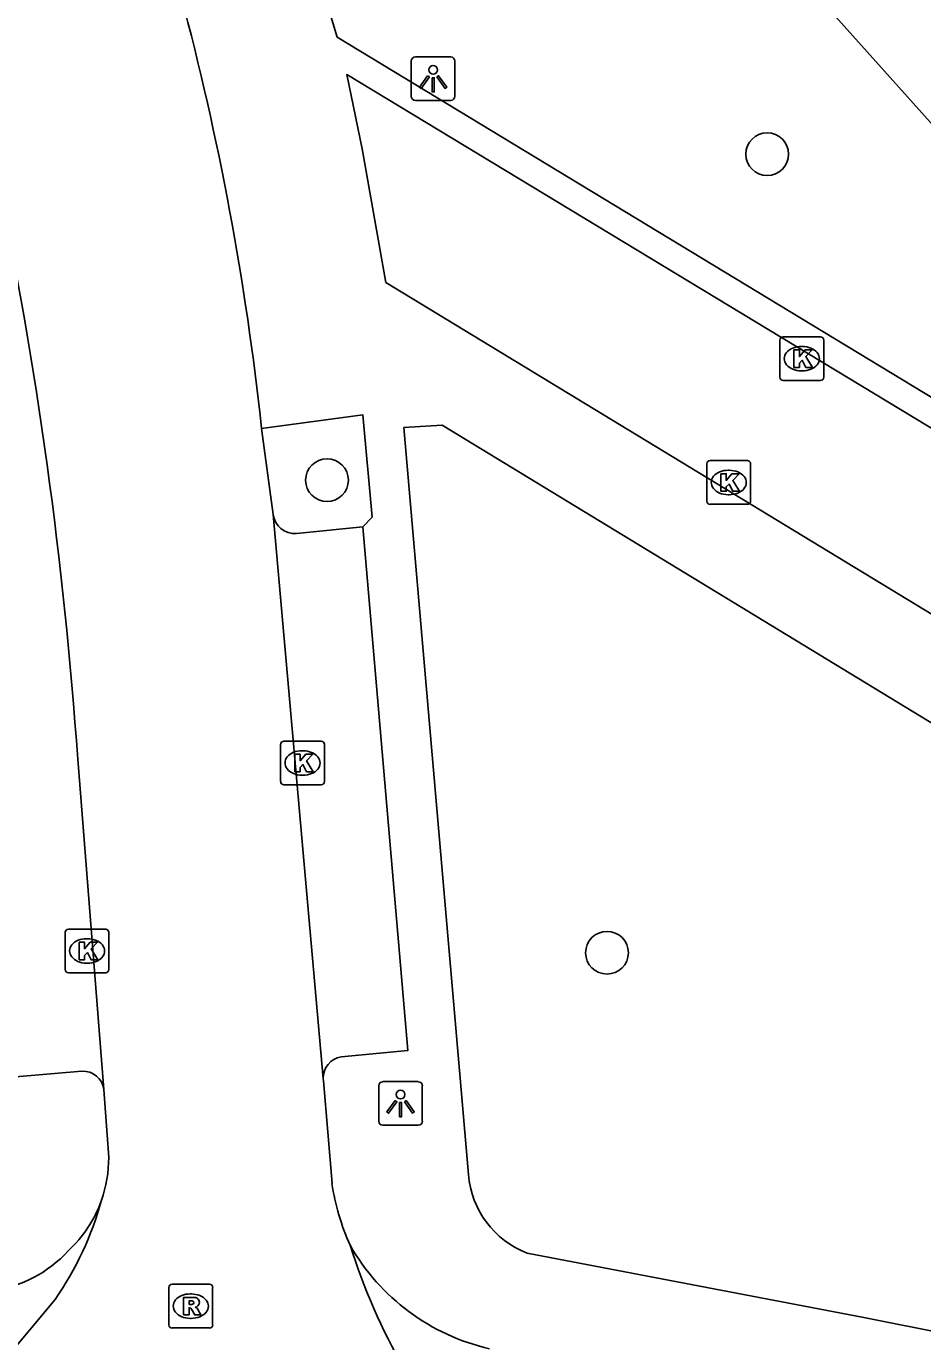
# Model space of a CAD drawing. Extents: x 159888 to 160757, y 384031 to 384746.
# Drawn here: x 160566.56 to 160587.08, y 384170.89 to 384200.98 of the extents above; entities that cross this region are included whole.
import ezdxf

# ---------------------------------------------------------------- set-up
doc = ezdxf.new("R2010")
doc.units = 0
for name, color, linetype in [('IMGEO_Boom', 7, 'Continuous'), ('IMGEO_Fietspad_open', 7, 'Continuous'), ('IMGEO_Kolk', 7, 'Continuous'), ('IMGEO_Lichtpunt', 7, 'Continuous'), ('IMGEO_Parkeervlak_open', 7, 'Continuous'), ('IMGEO_Rijbaan_lokaal_open', 7, 'Continuous'), ('IMGEO_Rioolput', 7, 'Continuous'), ('IMGEO_Voetpad_open', 7, 'Continuous')]:
    doc.layers.add(name, color=color, linetype=linetype)

msp = doc.modelspace()

# ---------------------------------------------------------------- linework, layer by layer
at = {"layer": 'IMGEO_Boom'}
for centre in [(160583.52, 384198.056), (160573.446, 384190.597), (160579.853, 384179.786)]:
    msp.add_circle(centre, 0.489, dxfattribs=at)
at = {"layer": 'IMGEO_Fietspad_open'}
for centre, radius, start, end in [((160565.549, 384175.088), 2.9, 312.8953, 340.5722), ((160578.272, 384175.554), 4.954, 209.8003, 257.0999), ((160565.38, 384174.941), 2.917, 277.8919, 317.2968)]:
    msp.add_arc(centre, radius, start, end, dxfattribs=at)
at = {"layer": 'IMGEO_Kolk'}
for p, q in [((160583.886, 384193.878), (160584.738, 384193.878)), ((160583.811, 384192.952), (160583.811, 384193.804)), ((160584.299, 384193.658), (160584.324, 384193.658)), ((160584.812, 384193.804), (160584.812, 384192.952)), ((160584.322, 384193.098), (160584.297, 384193.098)), ((160584.738, 384192.878), (160583.886, 384192.878)), ((160582.138, 384190.119), (160582.138, 384190.971)), ((160582.213, 384191.045), (160583.065, 384191.045)), ((160582.626, 384190.825), (160582.651, 384190.825)), ((160583.139, 384190.971), (160583.139, 384190.119)), ((160582.649, 384190.265), (160582.624, 384190.265)), ((160583.065, 384190.045), (160582.213, 384190.045)), ((160572.385, 384183.702), (160572.385, 384184.554)), ((160572.46, 384184.628), (160573.312, 384184.628)), ((160573.386, 384184.554), (160573.386, 384183.702)), ((160572.873, 384184.408), (160572.898, 384184.408)), ((160573.312, 384183.628), (160572.46, 384183.628)), ((160572.896, 384183.848), (160572.871, 384183.848)), ((160567.529, 384180.327), (160568.381, 384180.327)), ((160567.454, 384179.401), (160567.454, 384180.253)), ((160567.942, 384180.107), (160567.967, 384180.107)), ((160568.455, 384180.253), (160568.455, 384179.401)), ((160567.965, 384179.547), (160567.94, 384179.547)), ((160568.381, 384179.327), (160567.529, 384179.327))]:
    msp.add_line(p, q, dxfattribs=at)
for points in [[(160583.886, 384193.878), (160584.738, 384193.878)], [(160583.811, 384192.952), (160583.811, 384193.804)], [(160584.132, 384193.578), (160584.255, 384193.578), (160584.255, 384193.427), (160584.385, 384193.578), (160584.549, 384193.578), (160584.403, 384193.427), (160584.556, 384193.178), (160584.404, 384193.178), (160584.319, 384193.342), (160584.255, 384193.275), (160584.255, 384193.178), (160584.132, 384193.178), (160584.132, 384193.578)], [(160584.812, 384193.804), (160584.812, 384192.952)], [(160584.738, 384192.878), (160583.886, 384192.878)], [(160582.138, 384190.119), (160582.138, 384190.971)], [(160582.213, 384191.045), (160583.065, 384191.045)], [(160583.139, 384190.971), (160583.139, 384190.119)], [(160582.459, 384190.745), (160582.582, 384190.745), (160582.582, 384190.594), (160582.712, 384190.745), (160582.876, 384190.745), (160582.73, 384190.594), (160582.883, 384190.345), (160582.731, 384190.345), (160582.646, 384190.509), (160582.582, 384190.442), (160582.582, 384190.345), (160582.459, 384190.345), (160582.459, 384190.745)], [(160583.065, 384190.045), (160582.213, 384190.045)], [(160572.385, 384183.702), (160572.385, 384184.554)], [(160572.46, 384184.628), (160573.312, 384184.628)], [(160573.386, 384184.554), (160573.386, 384183.702)], [(160572.706, 384184.328), (160572.829, 384184.328), (160572.829, 384184.177), (160572.959, 384184.328), (160573.123, 384184.328), (160572.977, 384184.177), (160573.13, 384183.928), (160572.978, 384183.928), (160572.893, 384184.092), (160572.829, 384184.025), (160572.829, 384183.928), (160572.706, 384183.928), (160572.706, 384184.328)], [(160573.312, 384183.628), (160572.46, 384183.628)], [(160567.529, 384180.327), (160568.381, 384180.327)], [(160567.454, 384179.401), (160567.454, 384180.253)], [(160567.775, 384180.027), (160567.898, 384180.027), (160567.898, 384179.876), (160568.028, 384180.027), (160568.192, 384180.027), (160568.046, 384179.876), (160568.199, 384179.627), (160568.047, 384179.627), (160567.962, 384179.791), (160567.898, 384179.724), (160567.898, 384179.627), (160567.775, 384179.627), (160567.775, 384180.027)], [(160568.455, 384180.253), (160568.455, 384179.401)], [(160568.381, 384179.327), (160567.529, 384179.327)]]:
    msp.add_lwpolyline(points, dxfattribs=at)
for centre, start, end in [((160583.888, 384193.802), 91.552, 178.448), ((160583.888, 384193.802), 91.552, 178.448), ((160584.736, 384193.802), 1.552, 88.448), ((160584.736, 384193.802), 1.552, 88.448), ((160583.888, 384192.954), 181.552, 268.448), ((160583.888, 384192.954), 181.552, 268.448), ((160584.736, 384192.954), 271.552, 358.448), ((160584.736, 384192.954), 271.552, 358.448), ((160582.215, 384190.969), 91.552, 178.448), ((160582.215, 384190.969), 91.552, 178.448), ((160583.063, 384190.969), 1.552, 88.448), ((160583.063, 384190.969), 1.552, 88.448), ((160582.215, 384190.121), 181.552, 268.448), ((160582.215, 384190.121), 181.552, 268.448), ((160583.063, 384190.121), 271.552, 358.448), ((160583.063, 384190.121), 271.552, 358.448), ((160572.462, 384184.552), 91.552, 178.448), ((160572.462, 384184.552), 91.552, 178.448), ((160573.31, 384184.552), 1.552, 88.448), ((160573.31, 384184.552), 1.552, 88.448), ((160572.462, 384183.704), 181.552, 268.448), ((160572.462, 384183.704), 181.552, 268.448), ((160573.31, 384183.704), 271.552, 358.448), ((160573.31, 384183.704), 271.552, 358.448), ((160567.531, 384180.251), 91.552, 178.448), ((160567.531, 384180.251), 91.552, 178.448), ((160568.379, 384180.251), 1.552, 88.448), ((160568.379, 384180.251), 1.552, 88.448), ((160567.531, 384179.403), 181.552, 268.448), ((160567.531, 384179.403), 181.552, 268.448), ((160568.379, 384179.403), 271.552, 358.448), ((160568.379, 384179.403), 271.552, 358.448)]:
    msp.add_arc(centre, 0.0765, start, end, dxfattribs=at)
for centre, major_axis, ratio, start_param, end_param in [((160584.298, 384193.378), (-0.387, 0.002), 0.722429, 4.712389, 7.853982), ((160584.323, 384193.378), (-0.39, 0.002), 0.717154, 1.570796, 4.712389), ((160582.625, 384190.545), (-0.387, 0.002), 0.722429, 4.712389, 7.853982), ((160582.65, 384190.545), (-0.39, 0.002), 0.717154, 1.570796, 4.712389), ((160572.872, 384184.128), (-0.387, 0.002), 0.722429, 4.712389, 7.853982), ((160572.897, 384184.128), (-0.39, 0.002), 0.717154, 1.570796, 4.712389), ((160567.941, 384179.827), (-0.387, 0.002), 0.722429, 4.712389, 7.853982), ((160567.966, 384179.827), (-0.39, 0.002), 0.717154, 1.570796, 4.712389)]:
    msp.add_ellipse(centre, major_axis=major_axis, ratio=ratio, start_param=start_param, end_param=end_param, dxfattribs=at)
at = {"layer": 'IMGEO_Lichtpunt'}
for p, q in [((160575.375, 384200.188), (160575.375, 384199.381)), ((160575.375, 384200.188), (160575.375, 384199.381)), ((160576.277, 384200.283), (160575.469, 384200.283)), ((160576.277, 384200.283), (160575.469, 384200.283)), ((160576.371, 384199.381), (160576.371, 384200.188)), ((160576.371, 384199.381), (160576.371, 384200.188)), ((160575.469, 384199.287), (160576.277, 384199.287)), ((160575.469, 384199.287), (160576.277, 384199.287)), ((160574.631, 384176.741), (160574.631, 384175.934)), ((160574.631, 384176.741), (160574.631, 384175.934)), ((160575.533, 384176.836), (160574.725, 384176.836)), ((160575.533, 384176.836), (160574.725, 384176.836)), ((160575.627, 384175.934), (160575.627, 384176.741)), ((160575.627, 384175.934), (160575.627, 384176.741)), ((160574.725, 384175.84), (160575.533, 384175.84)), ((160574.725, 384175.84), (160575.533, 384175.84))]:
    msp.add_line(p, q, dxfattribs=at)
for points in [[(160575.749, 384199.852), (160575.788, 384199.824), (160575.6, 384199.562), (160575.562, 384199.589), (160575.749, 384199.852)], [(160575.961, 384199.824), (160575.999, 384199.851), (160576.186, 384199.589), (160576.147, 384199.561), (160575.961, 384199.824)], [(160575.851, 384199.804), (160575.898, 384199.804), (160575.898, 384199.482), (160575.851, 384199.482), (160575.851, 384199.804)], [(160575.005, 384176.405), (160575.044, 384176.377), (160574.856, 384176.115), (160574.818, 384176.142), (160575.005, 384176.405)], [(160575.107, 384176.357), (160575.154, 384176.357), (160575.154, 384176.035), (160575.107, 384176.035), (160575.107, 384176.357)], [(160575.217, 384176.377), (160575.255, 384176.404), (160575.442, 384176.142), (160575.403, 384176.114), (160575.217, 384176.377)]]:
    msp.add_lwpolyline(points, dxfattribs=at)
for centre in [(160575.874, 384199.986), (160575.13, 384176.539)]:
    msp.add_circle(centre, 0.0994, dxfattribs=at)
for centre, start, end in [((160575.469, 384200.188), 90, 180), ((160575.469, 384200.188), 90, 180), ((160576.277, 384200.188), 0, 90), ((160576.277, 384200.188), 0, 90), ((160575.469, 384199.381), 180, 270), ((160575.469, 384199.381), 180, 270), ((160576.277, 384199.381), 270, 0), ((160576.277, 384199.381), 270, 360), ((160574.725, 384176.741), 90, 180), ((160574.725, 384176.741), 90, 180), ((160575.533, 384176.741), 0, 90), ((160575.533, 384176.741), 0, 90), ((160574.725, 384175.934), 180, 270), ((160574.725, 384175.934), 180, 270), ((160575.533, 384175.934), 270, 0), ((160575.533, 384175.934), 270, 360)]:
    msp.add_arc(centre, 0.0946, start, end, dxfattribs=at)
at = {"layer": 'IMGEO_Parkeervlak_open'}
msp.add_lwpolyline([(160572.746, 384189.375), (160574.267, 384189.534)], dxfattribs=at)
msp.add_arc((160572.711, 384189.876), 0.502, 186.8337, 273.9581, dxfattribs=at)
at = {"layer": 'IMGEO_Rijbaan_lokaal_open'}
for points in [[(160574.795, 384195.12), (160574.253, 384198.177), (160573.898, 384199.879), (160599.571, 384184.354), (160602.978, 384180.566), (160600.649, 384179.409), (160574.795, 384195.12)], [(160572.213, 384189.816), (160571.947, 384191.781)], [(160573.359, 384176.907), (160572.213, 384189.816)], [(160568.339, 384176.656), (160567.741, 384184.217)], [(160568.339, 384176.656), (160568.451, 384175.104)], [(160573.359, 384176.907), (160573.364, 384176.853), (160573.56, 384174.508)], [(160567.224, 384171.854), (160564.82, 384168.981)]]:
    msp.add_lwpolyline(points, dxfattribs=at)
for centre, radius, start, end in [((160507.141, 384184.832), 65.178, 6.12049, 14.98181), ((160468.958, 384177.359), 99.02, 3.97147, 11.80346), ((160565.561, 384175.091), 2.89, 340.4245, 0.2533), ((160579.099, 384175.355), 5.604, 188.6976, 203.8228), ((160561.183, 384176.058), 7.359, 325.1632, 344.756), ((160588.068, 384177.567), 14.788, 197.6159, 221.4764)]:
    msp.add_arc(centre, radius, start, end, dxfattribs=at)
at = {"layer": 'IMGEO_Rioolput'}
for p, q in [((160569.903, 384172.2), (160570.755, 384172.2)), ((160569.828, 384171.274), (160569.828, 384172.126)), ((160570.316, 384171.98), (160570.341, 384171.98)), ((160570.829, 384172.126), (160570.829, 384171.274)), ((160570.339, 384171.42), (160570.314, 384171.42)), ((160570.755, 384171.2), (160569.903, 384171.2))]:
    msp.add_line(p, q, dxfattribs=at)
for points in [[(160569.903, 384172.2), (160570.755, 384172.2)], [(160569.828, 384171.274), (160569.828, 384172.126)], [(160570.417, 384171.898), (160570.165, 384171.9), (160570.165, 384171.5)], [(160570.829, 384172.126), (160570.829, 384171.274)], [(160570.165, 384171.5), (160570.289, 384171.5), (160570.289, 384171.662), (160570.3, 384171.662)], [(160570.343, 384171.819), (160570.289, 384171.819), (160570.289, 384171.738)], [(160570.289, 384171.738), (160570.341, 384171.738)], [(160570.347, 384171.633), (160570.418, 384171.5), (160570.558, 384171.5), (160570.493, 384171.626)], [(160570.755, 384171.2), (160569.903, 384171.2)]]:
    msp.add_lwpolyline(points, dxfattribs=at)
for centre, radius, start, end in [((160569.905, 384172.124), 0.0765, 91.552, 178.448), ((160569.905, 384172.124), 0.0765, 91.552, 178.448), ((160570.753, 384172.124), 0.0765, 1.552, 88.448), ((160570.753, 384172.124), 0.0765, 1.552, 88.448), ((160570.416, 384171.788), 0.109, 350.3612, 89.416), ((160570.299, 384171.609), 0.0533, 26.0293, 88.6989), ((160570.325, 384171.927), 0.19, 274.7715, 282.9687), ((160570.349, 384171.723), 0.0964, 77.0061, 93.1865), ((160570.363, 384171.78), 0.0378, 276.6634, 79.6772), ((160570.414, 384171.788), 0.112, 277.5842, 350.9817), ((160570.398, 384171.573), 0.108, 29.5134, 73.7905), ((160569.905, 384171.276), 0.0765, 181.552, 268.448), ((160569.905, 384171.276), 0.0765, 181.552, 268.448), ((160570.753, 384171.276), 0.0765, 271.552, 358.448), ((160570.753, 384171.276), 0.0765, 271.552, 358.448)]:
    msp.add_arc(centre, radius, start, end, dxfattribs=at)
for centre, major_axis, ratio, start_param, end_param in [((160570.315, 384171.7), (-0.387, 0.002), 0.722429, 4.712389, 7.853982), ((160570.34, 384171.7), (-0.39, 0.002), 0.717154, 1.570796, 4.712389)]:
    msp.add_ellipse(centre, major_axis=major_axis, ratio=ratio, start_param=start_param, end_param=end_param, dxfattribs=at)
at = {"layer": 'IMGEO_Voetpad_open'}
for points in [[(160569.375, 384213.624), (160572.62, 384215.216), (160574.218, 384213.329), (160597.588, 384187.252)], [(160596.989, 384186.607), (160573.677, 384200.736), (160572.385, 384205.039)], [(160571.947, 384191.781), (160574.268, 384192.09), (160574.482, 384189.755), (160574.267, 384189.534)], [(160576.685, 384174.708), (160575.207, 384191.801), (160576.078, 384191.853), (160594.044, 384180.925), (160590.549, 384179.288)], [(160574.267, 384189.534), (160575.292, 384177.547), (160573.766, 384177.404)], [(160590.549, 384179.288), (160590.505, 384175.074), (160587.686, 384171.048), (160585.73, 384171.443), (160578.026, 384172.915)], [(160566.321, 384176.95), (160567.836, 384177.075)]]:
    msp.add_lwpolyline(points, dxfattribs=at)
for centre, radius, start, end in [((160573.847, 384176.923), 0.488, 99.5114, 181.8596), ((160567.865, 384176.598), 0.478, 6.9836, 93.4277), ((160578.772, 384174.871), 2.093, 184.4618, 249.1245)]:
    msp.add_arc(centre, radius, start, end, dxfattribs=at)

doc.saveas('drawing.dxf')
